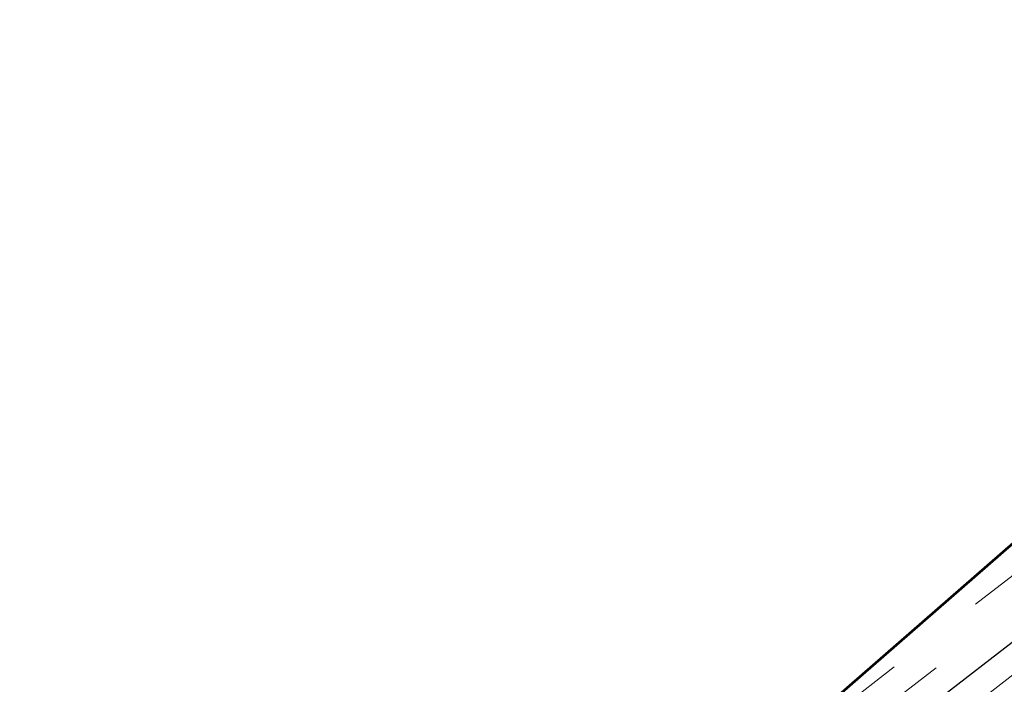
# Model space of a CAD drawing. Extents: x 1926935 to 1928139, y 199322 to 200300.
# Tile 329 of 656: x 1927317 to 1927371, y 199667 to 199704. Entities that reach past the tile are written whole.
import ezdxf

# ---------------------------------------------------------------- set-up
doc = ezdxf.new("R2010")
doc.units = 0
doc.header["$MEASUREMENT"] = 0
doc.linetypes.add('DGN Style 3', pattern=[19.643069, 14.030764, -5.612305])
for name, color, linetype, lineweight in [('DT_X_Contour_Major', 132, 'DGN Style 3', 30), ('DT_X_Contour_Minor', 136, 'DGN Style 3', 0), ('DT_X_Terrain_Ground_Line', 92, 'DGN Style 3', 13)]:
    doc.layers.add(name, color=color, linetype=linetype, lineweight=lineweight)
doc.layers.add('SV_X_Terrain_Boundary', color=7, linetype='Continuous', lineweight=53, plot=False)

# ---------------------------------------------------------------- blocks, each defined once
blk = doc.blocks.new('*U2117', base_point=(1927600.126, 199832.709, 682.609))
at = {"layer": 'DT_X_Contour_Major', "elevation": 675, "flags": 128}
blk.add_lwpolyline([(1927334.05, 199639.985), (1927341.624, 199646.549), (1927343.072, 199647.801), (1927344.169, 199648.743), (1927344.917, 199649.376), (1927345.314, 199649.7), (1927345.906, 199650.151), (1927349.769, 199653.131), (1927354.266, 199656.602), (1927360.473, 199661.394), (1927379.304, 199675.933), (1927385.544, 199680.729), (1927390.144, 199684.21), (1927393.102, 199686.376), (1927394.419, 199687.228), (1927395.743, 199687.748), (1927396.228, 199687.966), (1927396.691, 199688.23), (1927397.132, 199688.54), (1927397.552, 199688.896), (1927398.64, 199689.906), (1927399.18, 199690.398), (1927399.983, 199691.116), (1927401.05, 199692.059), (1927402.379, 199693.228), (1927406.275, 199696.647), (1927407.972, 199698.177), (1927410.139, 199700.204), (1927412.777, 199702.726), (1927415.886, 199705.744), (1927431.492, 199720.986)], dxfattribs=at)
at = {"layer": 'DT_X_Contour_Minor', "flags": 128}
for points, elevation in [([(1927330.925, 199635.538), (1927331.787, 199636.162), (1927332.02, 199636.337), (1927332.323, 199636.578), (1927332.649, 199636.856), (1927334.777, 199638.696), (1927336.579, 199640.257), (1927342.041, 199644.99), (1927343.881, 199646.58), (1927345.302, 199647.797), (1927346.306, 199648.642), (1927346.892, 199649.115), (1927347.897, 199649.88), (1927349.065, 199650.779), (1927356.155, 199656.25), (1927379.977, 199674.643), (1927385.928, 199679.208), (1927390.354, 199682.538), (1927393.255, 199684.633), (1927394.632, 199685.492), (1927396.271, 199686.136), (1927396.872, 199686.406), (1927397.446, 199686.733), (1927397.993, 199687.117), (1927398.512, 199687.558), (1927399.861, 199688.809), (1927400.529, 199689.418), (1927401.524, 199690.307), (1927402.845, 199691.476), (1927404.491, 199692.924), (1927409.317, 199697.159), (1927411.322, 199698.959), (1927413.717, 199701.186), (1927416.502, 199703.839), (1927419.677, 199706.917), (1927428.663, 199715.694), (1927431.68, 199718.545), (1927433.993, 199720.514), (1927435.6, 199721.601), (1927436.503, 199721.807), (1927439.069, 199720.71), (1927438.466, 199721.37), (1927437.999, 199721.87), (1927437.666, 199722.226), (1927436.688, 199723.266), (1927436.385, 199723.627), (1927436.21, 199723.931), (1927436.162, 199724.178), (1927436.241, 199724.368), (1927436.916, 199725.128), (1927436.941, 199725.106), (1927437.124, 199724.916), (1927438.129, 199723.855), (1927437.251, 199725.68)], 676), ([(1927340.34, 199647.356), (1927343.06, 199649.713), (1927343.391, 199649.997), (1927343.616, 199650.188), (1927343.736, 199650.285), (1927343.915, 199650.421), (1927378.63, 199677.224), (1927385.161, 199682.249), (1927389.934, 199685.881), (1927392.949, 199688.119), (1927394.206, 199688.964), (1927395.214, 199689.36), (1927395.583, 199689.526), (1927395.936, 199689.727), (1927396.272, 199689.963), (1927396.591, 199690.234), (1927397.42, 199691.004), (1927397.831, 199691.378), (1927398.443, 199691.924), (1927399.255, 199692.643), (1927400.267, 199693.533), (1927403.234, 199696.136), (1927404.525, 199697.301), (1927406.175, 199698.844), (1927408.184, 199700.764), (1927410.551, 199703.062), (1927422.434, 199714.668)], 674), ([(1927353.449, 199659.593), (1927381.467, 199681.226), (1927386.752, 199685.294), (1927390.602, 199688.23), (1927393.016, 199690.032), (1927393.993, 199690.701), (1927394.685, 199690.972), (1927394.939, 199691.086), (1927395.181, 199691.224), (1927395.411, 199691.386), (1927395.631, 199691.573), (1927396.2, 199692.101), (1927396.482, 199692.358), (1927396.902, 199692.733), (1927397.459, 199693.226), (1927398.155, 199693.838), (1927400.192, 199695.625), (1927401.078, 199696.425), (1927402.212, 199697.484), (1927403.591, 199698.803), (1927405.216, 199700.381), (1927413.375, 199708.35)], 673)]:
    blk.add_lwpolyline(points, dxfattribs=dict(at, elevation=elevation))

msp = doc.modelspace()

# ---------------------------------------------------------------- linework, layer by layer
at = {"layer": 'SV_X_Terrain_Boundary'}
msp.add_polyline3d([(1927517.262, 199752.129, 676.821), (1927463.44, 199700.882, 676.333), (1927438.296, 199727.369, 676.195), (1927436.919, 199725.143, 675.938), (1927435.881, 199724.048, 675.485), (1927393.526, 199694.505, 670.809), (1927343.055, 199650.538, 673.568), (1927331.397, 199636.876, 675.422), (1927324.022, 199615.973, 684.457), (1927312.098, 199594.192, 690.584)], dxfattribs=at)

# ---------------------------------------------------------------- block references
at = {"layer": 'DT_X_Terrain_Ground_Line'}
msp.add_blockref('*U2117', (1927600.126, 199832.709, 682.609), dxfattribs=at)

doc.saveas('drawing.dxf')
